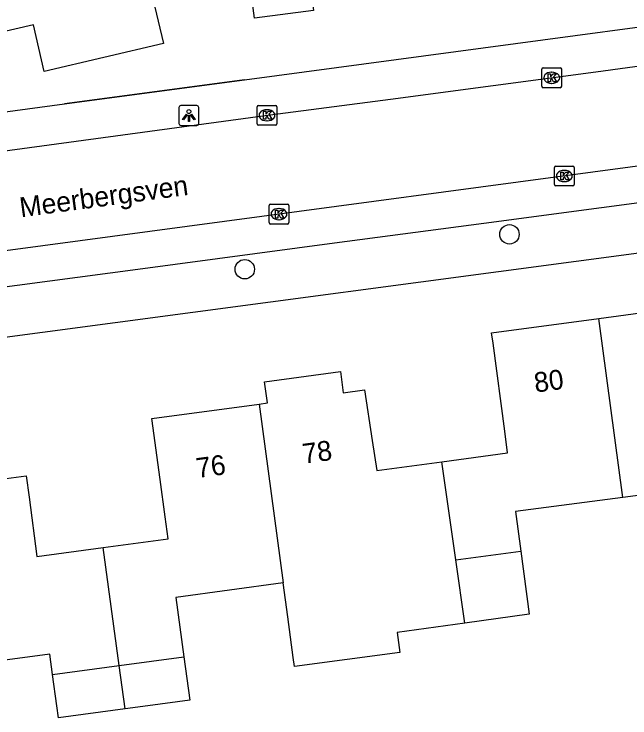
# Model space of a CAD drawing. Extents: x 163427 to 164190, y 380331 to 381641.
# Drawn here: x 163594.19 to 163625.2, y 381249.4 to 381284.84 of the extents above; entities that cross this region are included whole.
import ezdxf

# ---------------------------------------------------------------- set-up
doc = ezdxf.new("R2010")
doc.units = 0
for name, color, linetype in [('IMGEO_Boom', 7, 'Continuous'), ('IMGEO_Kolk', 7, 'Continuous'), ('IMGEO_Lichtpunt', 7, 'Continuous'), ('IMGEO_Muur', 7, 'Continuous'), ('IMGEO_Openbare_ruimte_label', 7, 'Continuous'), ('IMGEO_Pand', 7, 'Continuous'), ('IMGEO_Pand_nummerreeks', 7, 'Continuous'), ('IMGEO_Rijbaan_lokaal_open', 7, 'Continuous'), ('IMGEO_Voetpad_open', 7, 'Continuous')]:
    doc.layers.add(name, color=color, linetype=linetype)

msp = doc.modelspace()

# ---------------------------------------------------------------- linework, layer by layer
at = {"layer": 'IMGEO_Boom'}
for centre in [(163619.131, 381273.745), (163605.802, 381271.987)]:
    msp.add_circle(centre, 0.489, dxfattribs=at)
at = {"layer": 'IMGEO_Kolk'}
for p, q in [((163620.758, 381281.202), (163620.758, 381282.054)), ((163620.833, 381282.128), (163621.685, 381282.128)), ((163621.759, 381282.054), (163621.759, 381281.202)), ((163621.246, 381281.908), (163621.271, 381281.908)), ((163621.269, 381281.348), (163621.244, 381281.348)), ((163621.685, 381281.128), (163620.833, 381281.128)), ((163606.42, 381279.314), (163606.42, 381280.166)), ((163606.495, 381280.24), (163607.347, 381280.24)), ((163606.908, 381280.02), (163606.933, 381280.02)), ((163607.421, 381280.166), (163607.421, 381279.314)), ((163607.347, 381279.24), (163606.495, 381279.24)), ((163606.931, 381279.46), (163606.906, 381279.46)), ((163621.392, 381276.257), (163621.392, 381277.109)), ((163621.467, 381277.183), (163622.319, 381277.183)), ((163622.393, 381277.109), (163622.393, 381276.257)), ((163621.88, 381276.963), (163621.905, 381276.963)), ((163621.903, 381276.403), (163621.878, 381276.403)), ((163622.319, 381276.183), (163621.467, 381276.183)), ((163607.025, 381274.338), (163607.025, 381275.19)), ((163607.1, 381275.264), (163607.952, 381275.264)), ((163607.513, 381275.044), (163607.538, 381275.044)), ((163608.026, 381275.19), (163608.026, 381274.338)), ((163607.952, 381274.264), (163607.1, 381274.264)), ((163607.536, 381274.484), (163607.511, 381274.484))]:
    msp.add_line(p, q, dxfattribs=at)
for points in [[(163620.758, 381281.202), (163620.758, 381282.054)], [(163620.833, 381282.128), (163621.685, 381282.128)], [(163621.759, 381282.054), (163621.759, 381281.202)], [(163621.079, 381281.828), (163621.202, 381281.828), (163621.202, 381281.677), (163621.332, 381281.828), (163621.496, 381281.828), (163621.35, 381281.677), (163621.503, 381281.428), (163621.351, 381281.428), (163621.266, 381281.592), (163621.202, 381281.525), (163621.202, 381281.428), (163621.079, 381281.428), (163621.079, 381281.828)], [(163621.685, 381281.128), (163620.833, 381281.128)], [(163606.42, 381279.314), (163606.42, 381280.166)], [(163606.495, 381280.24), (163607.347, 381280.24)], [(163606.741, 381279.94), (163606.864, 381279.94), (163606.864, 381279.789), (163606.994, 381279.94), (163607.158, 381279.94), (163607.012, 381279.789), (163607.165, 381279.54), (163607.013, 381279.54), (163606.928, 381279.704), (163606.864, 381279.637), (163606.864, 381279.54), (163606.741, 381279.54), (163606.741, 381279.94)], [(163607.421, 381280.166), (163607.421, 381279.314)], [(163607.347, 381279.24), (163606.495, 381279.24)], [(163621.392, 381276.257), (163621.392, 381277.109)], [(163621.467, 381277.183), (163622.319, 381277.183)], [(163622.393, 381277.109), (163622.393, 381276.257)], [(163621.713, 381276.883), (163621.836, 381276.883), (163621.836, 381276.732), (163621.966, 381276.883), (163622.13, 381276.883), (163621.984, 381276.732), (163622.137, 381276.483), (163621.985, 381276.483), (163621.9, 381276.647), (163621.836, 381276.58), (163621.836, 381276.483), (163621.713, 381276.483), (163621.713, 381276.883)], [(163622.319, 381276.183), (163621.467, 381276.183)], [(163607.025, 381274.338), (163607.025, 381275.19)], [(163607.1, 381275.264), (163607.952, 381275.264)], [(163607.346, 381274.964), (163607.469, 381274.964), (163607.469, 381274.813), (163607.599, 381274.964), (163607.763, 381274.964), (163607.617, 381274.813), (163607.77, 381274.564), (163607.618, 381274.564), (163607.533, 381274.728), (163607.469, 381274.661), (163607.469, 381274.564), (163607.346, 381274.564), (163607.346, 381274.964)], [(163608.026, 381275.19), (163608.026, 381274.338)], [(163607.952, 381274.264), (163607.1, 381274.264)]]:
    msp.add_lwpolyline(points, dxfattribs=at)
for centre, start, end in [((163620.835, 381282.052), 91.552, 178.448), ((163620.835, 381282.052), 91.552, 178.448), ((163621.683, 381282.052), 1.552, 88.448), ((163621.683, 381282.052), 1.552, 88.448), ((163620.835, 381281.204), 181.552, 268.448), ((163620.835, 381281.204), 181.552, 268.448), ((163621.683, 381281.204), 271.552, 358.448), ((163621.683, 381281.204), 271.552, 358.448), ((163606.497, 381280.164), 91.552, 178.448), ((163606.497, 381280.164), 91.552, 178.448), ((163607.345, 381280.164), 1.552, 88.448), ((163607.345, 381280.164), 1.552, 88.448), ((163606.497, 381279.316), 181.552, 268.448), ((163606.497, 381279.316), 181.552, 268.448), ((163607.345, 381279.316), 271.552, 358.448), ((163607.345, 381279.316), 271.552, 358.448), ((163621.469, 381277.107), 91.552, 178.448), ((163621.469, 381277.107), 91.552, 178.448), ((163622.317, 381277.107), 1.552, 88.448), ((163622.317, 381277.107), 1.552, 88.448), ((163621.469, 381276.259), 181.552, 268.448), ((163621.469, 381276.259), 181.552, 268.448), ((163622.317, 381276.259), 271.552, 358.448), ((163622.317, 381276.259), 271.552, 358.448), ((163607.102, 381275.188), 91.552, 178.448), ((163607.102, 381275.188), 91.552, 178.448), ((163607.95, 381275.188), 1.552, 88.448), ((163607.95, 381275.188), 1.552, 88.448), ((163607.102, 381274.34), 181.552, 268.448), ((163607.102, 381274.34), 181.552, 268.448), ((163607.95, 381274.34), 271.552, 358.448), ((163607.95, 381274.34), 271.552, 358.448)]:
    msp.add_arc(centre, 0.0765, start, end, dxfattribs=at)
for centre, major_axis, ratio, start_param, end_param in [((163621.245, 381281.628), (-0.387, 0.002), 0.722429, 4.712389, 7.853982), ((163621.27, 381281.628), (-0.39, 0.002), 0.717154, 1.570796, 4.712389), ((163606.907, 381279.74), (-0.387, 0.002), 0.722429, 4.712389, 7.853982), ((163606.932, 381279.74), (-0.39, 0.002), 0.717154, 1.570796, 4.712389), ((163621.879, 381276.683), (-0.387, 0.002), 0.722429, 4.712389, 7.853982), ((163621.904, 381276.683), (-0.39, 0.002), 0.717154, 1.570796, 4.712389), ((163607.512, 381274.764), (-0.387, 0.002), 0.722429, 4.712389, 7.853982), ((163607.537, 381274.764), (-0.39, 0.002), 0.717154, 1.570796, 4.712389)]:
    msp.add_ellipse(centre, major_axis=major_axis, ratio=ratio, start_param=start_param, end_param=end_param, dxfattribs=at)
at = {"layer": 'IMGEO_Lichtpunt'}
for p, q in [((163602.488, 381280.131), (163602.488, 381279.324)), ((163602.488, 381280.131), (163602.488, 381279.324)), ((163603.39, 381280.226), (163602.582, 381280.226)), ((163603.39, 381280.226), (163602.582, 381280.226)), ((163603.484, 381279.324), (163603.484, 381280.131)), ((163603.484, 381279.324), (163603.484, 381280.131)), ((163602.582, 381279.23), (163603.39, 381279.23)), ((163602.582, 381279.23), (163603.39, 381279.23))]:
    msp.add_line(p, q, dxfattribs=at)
for points in [[(163602.862, 381279.795), (163602.901, 381279.767), (163602.713, 381279.505), (163602.675, 381279.532), (163602.862, 381279.795)], [(163602.964, 381279.747), (163603.011, 381279.747), (163603.011, 381279.425), (163602.964, 381279.425), (163602.964, 381279.747)], [(163603.074, 381279.767), (163603.112, 381279.794), (163603.299, 381279.532), (163603.26, 381279.504), (163603.074, 381279.767)]]:
    msp.add_lwpolyline(points, dxfattribs=at)
msp.add_circle((163602.987, 381279.929), 0.0994, dxfattribs=at)
for centre, start, end in [((163602.582, 381280.131), 90, 180), ((163602.582, 381280.131), 90, 180), ((163603.39, 381280.131), 0, 90), ((163603.39, 381280.131), 0, 90), ((163602.582, 381279.324), 180, 270), ((163602.582, 381279.324), 180, 270), ((163603.39, 381279.324), 270, 0), ((163603.39, 381279.324), 270, 360)]:
    msp.add_arc(centre, 0.0946, start, end, dxfattribs=at)
at = {"layer": 'IMGEO_Muur'}
msp.add_lwpolyline([(163605.786, 381281.532), (163596.717, 381280.313)], dxfattribs=at)
at = {"layer": 'IMGEO_Pand'}
for points in [[(163608.572, 381290.266), (163609.266, 381285.022), (163606.284, 381284.627), (163605.236, 381292.548), (163608.214, 381292.942)], [(163596.991, 381290.736), (163599.826, 381291.4), (163599.972, 381290.776), (163599.791, 381290.734), (163600.912, 381285.927), (163601.092, 381285.969), (163601.704, 381283.347), (163595.705, 381281.948), (163595.156, 381284.302), (163588.07, 381282.65), (163587.44, 381285.42), (163588.9, 381285.762), (163588.216, 381288.682)], [(163623.627, 381269.512), (163628.692, 381270.191)], [(163615.718, 381262.299), (163619.038, 381262.743), (163618.893, 381263.834), (163618.304, 381268.264), (163618.234, 381268.79), (163623.627, 381269.512)], [(163624.831, 381260.502), (163623.627, 381269.512)], [(163606.526, 381265.203), (163606.944, 381265.259), (163606.801, 381266.319), (163610.616, 381266.833), (163610.759, 381265.772), (163611.828, 381265.916), (163612.218, 381263.367), (163612.448, 381261.861), (163615.718, 381262.299)], [(163598.676, 381257.973), (163601.943, 381258.411), (163601.793, 381259.521), (163601.541, 381261.394), (163601.126, 381264.476), (163606.526, 381265.203)], [(163606.526, 381265.203), (163607.741, 381256.194)], [(163589.488, 381260.886), (163589.761, 381260.922), (163589.621, 381261.973), (163593.388, 381262.473), (163593.528, 381261.422), (163594.797, 381261.59), (163594.941, 381260.505), (163595.337, 381257.526), (163598.676, 381257.973)], [(163616.423, 381257.361), (163615.718, 381262.299)], [(163629.887, 381261.175), (163624.831, 381260.502)], [(163624.831, 381260.502), (163619.432, 381259.784), (163619.696, 381257.797)], [(163599.485, 381252.039), (163598.676, 381257.973)], [(163616.423, 381257.361), (163619.696, 381257.797)], [(163619.696, 381257.797), (163620.12, 381254.615), (163616.878, 381254.172)], [(163616.878, 381254.172), (163616.423, 381257.361)], [(163607.741, 381256.194), (163602.339, 381255.467), (163602.742, 381252.475)], [(163616.878, 381254.172), (163613.474, 381253.707), (163613.61, 381252.7), (163608.309, 381251.985), (163608.247, 381252.447), (163607.972, 381254.482), (163607.741, 381256.194)], [(163596.128, 381251.589), (163595.993, 381252.602), (163590.691, 381251.896)], [(163599.485, 381252.039), (163602.742, 381252.475)], [(163602.742, 381252.475), (163603.037, 381250.284), (163600.916, 381250), (163599.784, 381249.848)], [(163596.128, 381251.589), (163599.485, 381252.039)], [(163599.784, 381249.848), (163599.485, 381252.039)], [(163599.784, 381249.848), (163596.42, 381249.398), (163596.34, 381250), (163596.128, 381251.589)]]:
    msp.add_lwpolyline(points, dxfattribs=at)
at = {"layer": 'IMGEO_Rijbaan_lokaal_open'}
for points in [[(163646.365, 381285.009), (163645.343, 381284.872), (163641.583, 381284.366), (163630.219, 381282.832), (163623.472, 381281.919), (163613.137, 381280.536), (163607.081, 381279.743), (163589.884, 381277.411)], [(163589.984, 381272.429), (163638.12, 381278.876)]]:
    msp.add_lwpolyline(points, dxfattribs=at)
at = {"layer": 'IMGEO_Voetpad_open'}
for points in [[(163588.634, 381279.227), (163596.717, 381280.313), (163605.786, 381281.532), (163642.098, 381286.411), (163645.301, 381286.841)], [(163592.925, 381271.001), (163600.416, 381271.997), (163610.32, 381273.314), (163617.835, 381274.313), (163635.61, 381276.677)], [(163641.538, 381274.912), (163580.21, 381266.748), (163580.871, 381261.661)]]:
    msp.add_lwpolyline(points, dxfattribs=at)

# ---------------------------------------------------------------- texts
at = {"layer": 'IMGEO_Openbare_ruimte_label'}
msp.add_text('Meerbergsven', height=1, rotation=7.6439, dxfattribs=at).set_placement((163594.529, 381274.599))
at = {"layer": 'IMGEO_Pand_nummerreeks'}
for s, rotation, p in [('80', 7.63, (163620.438, 381265.776)), ('78', 7.6662, (163608.774, 381262.196)), ('76', 7.6634, (163603.42, 381261.475))]:
    msp.add_text(s, height=1, rotation=rotation, dxfattribs=at).set_placement(p)

doc.saveas('drawing.dxf')
